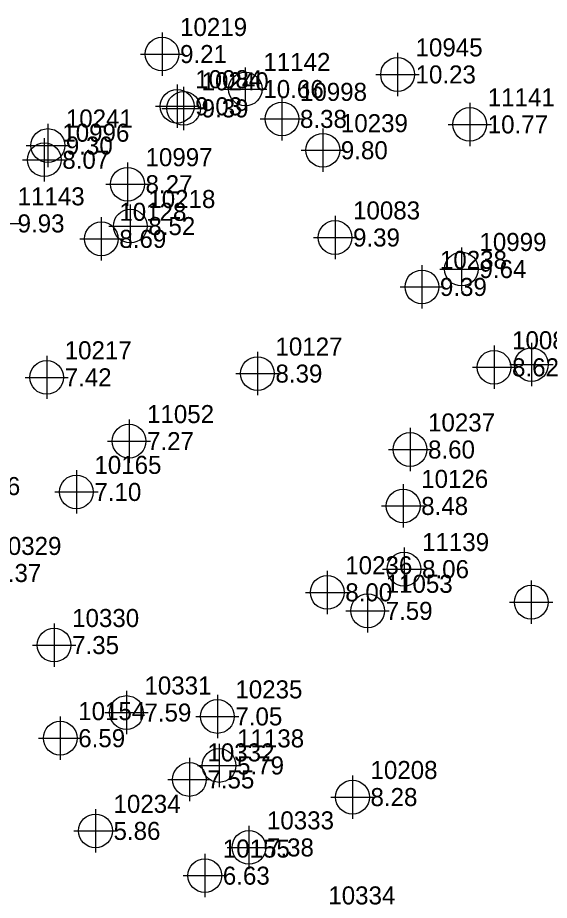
# Model space of a CAD drawing. Extents: x 2062781 to 2066835, y 358981 to 366501.
# Drawn here: x 2063923.3 to 2063997, y 362362.7 to 362485 of the extents above; entities that cross this region are included whole.
import ezdxf

# ---------------------------------------------------------------- set-up
doc = ezdxf.new("R2010")
doc.units = 0
for name, color, linetype in [('COGO Default Point Elevation', 7, 'Continuous'), ('COGO Default Point Number', 7, 'Continuous'), ('Exist DTM Regular Point Underwater CELL', 7, 'Continuous')]:
    doc.layers.add(name, color=color, linetype=linetype)

msp = doc.modelspace()

# ---------------------------------------------------------------- linework, layer by layer
at = {"layer": 'Exist DTM Regular Point Underwater CELL'}
for points in [[(2063943.31, 362482.93), (2063943.31, 362479.93)], [(2063975.97, 362480.09), (2063975.97, 362477.09)], [(2063940.31, 362479.93), (2063943.31, 362479.93)], [(2063943.31, 362479.93), (2063946.31, 362479.93)], [(2063943.31, 362479.93), (2063943.31, 362476.93)], [(2063954.86, 362478.08), (2063954.86, 362475.08)], [(2063972.97, 362477.09), (2063975.97, 362477.09)], [(2063975.97, 362477.09), (2063978.97, 362477.09)], [(2063975.97, 362477.09), (2063975.97, 362474.09)], [(2063945.41, 362475.69), (2063945.41, 362472.69)], [(2063946.3, 362475.4), (2063946.3, 362472.4)], [(2063951.86, 362475.08), (2063954.86, 362475.08)], [(2063954.86, 362475.08), (2063957.86, 362475.08)], [(2063954.86, 362475.08), (2063954.86, 362472.08)], [(2063959.94, 362473.94), (2063959.94, 362470.94)], [(2063942.41, 362472.69), (2063945.41, 362472.69)], [(2063945.41, 362472.69), (2063948.41, 362472.69)], [(2063945.41, 362472.69), (2063945.41, 362469.69)], [(2063985.98, 362473.18), (2063985.98, 362470.18)], [(2063943.3, 362472.4), (2063946.3, 362472.4)], [(2063946.3, 362472.4), (2063949.3, 362472.4)], [(2063946.3, 362472.4), (2063946.3, 362469.4)], [(2063927.47, 362470.25), (2063927.47, 362467.25)], [(2063956.94, 362470.94), (2063959.94, 362470.94)], [(2063959.94, 362470.94), (2063962.94, 362470.94)], [(2063959.94, 362470.94), (2063959.94, 362467.94)], [(2063965.61, 362469.6), (2063965.61, 362466.6)], [(2063982.98, 362470.18), (2063985.98, 362470.18)], [(2063985.98, 362470.18), (2063988.98, 362470.18)], [(2063985.98, 362470.18), (2063985.98, 362467.18)], [(2063926.98, 362468.28), (2063926.98, 362465.28)], [(2063924.47, 362467.25), (2063927.47, 362467.25)], [(2063927.47, 362467.25), (2063930.47, 362467.25)], [(2063927.47, 362467.25), (2063927.47, 362464.25)], [(2063962.61, 362466.6), (2063965.61, 362466.6)], [(2063965.61, 362466.6), (2063968.61, 362466.6)], [(2063965.61, 362466.6), (2063965.61, 362463.6)], [(2063923.98, 362465.28), (2063926.98, 362465.28)], [(2063926.98, 362465.28), (2063929.98, 362465.28)], [(2063926.98, 362465.28), (2063926.98, 362462.28)], [(2063938.52, 362464.89), (2063938.52, 362461.89)], [(2063935.52, 362461.89), (2063938.52, 362461.89)], [(2063938.52, 362461.89), (2063941.52, 362461.89)], [(2063938.52, 362461.89), (2063938.52, 362458.89)], [(2063938.91, 362459.09), (2063938.91, 362456.09)], [(2063934.89, 362457.32), (2063934.89, 362454.32)], [(2063967.3, 362457.51), (2063967.3, 362454.51)], [(2063920.78, 362456.46), (2063923.78, 362456.46)], [(2063935.91, 362456.09), (2063938.91, 362456.09)], [(2063938.91, 362456.09), (2063941.91, 362456.09)], [(2063938.91, 362456.09), (2063938.91, 362453.09)], [(2063931.89, 362454.32), (2063934.89, 362454.32)], [(2063934.89, 362454.32), (2063937.89, 362454.32)], [(2063934.89, 362454.32), (2063934.89, 362451.32)], [(2063964.3, 362454.51), (2063967.3, 362454.51)], [(2063967.3, 362454.51), (2063970.3, 362454.51)], [(2063967.3, 362454.51), (2063967.3, 362451.51)], [(2063984.83, 362453.14), (2063984.83, 362450.14)], [(2063979.35, 362450.66), (2063979.35, 362447.66)], [(2063981.83, 362450.14), (2063984.83, 362450.14)], [(2063984.83, 362450.14), (2063987.83, 362450.14)], [(2063984.83, 362450.14), (2063984.83, 362447.14)], [(2063976.35, 362447.66), (2063979.35, 362447.66)], [(2063979.35, 362447.66), (2063982.35, 362447.66)], [(2063979.35, 362447.66), (2063979.35, 362444.66)], [(2063994.54, 362439.9), (2063994.54, 362436.9)], [(2063956.54, 362438.65), (2063956.54, 362435.65)], [(2063989.35, 362439.52), (2063989.35, 362436.52)], [(2063927.31, 362438.13), (2063927.31, 362435.13)], [(2063986.35, 362436.52), (2063989.35, 362436.52)], [(2063989.35, 362436.52), (2063992.35, 362436.52)], [(2063989.35, 362436.52), (2063989.35, 362433.52)], [(2063991.54, 362436.9), (2063994.54, 362436.9)], [(2063994.54, 362436.9), (2063997.54, 362436.9)], [(2063994.54, 362436.9), (2063994.54, 362433.9)], [(2063924.31, 362435.13), (2063927.31, 362435.13)], [(2063927.31, 362435.13), (2063930.31, 362435.13)], [(2063927.31, 362435.13), (2063927.31, 362432.13)], [(2063953.54, 362435.65), (2063956.54, 362435.65)], [(2063956.54, 362435.65), (2063959.54, 362435.65)], [(2063956.54, 362435.65), (2063956.54, 362432.65)], [(2063938.73, 362429.29), (2063938.73, 362426.29)], [(2063977.7, 362428.13), (2063977.7, 362425.13)], [(2063935.73, 362426.29), (2063938.73, 362426.29)], [(2063938.73, 362426.29), (2063941.73, 362426.29)], [(2063938.73, 362426.29), (2063938.73, 362423.29)], [(2063974.7, 362425.13), (2063977.7, 362425.13)], [(2063977.7, 362425.13), (2063980.7, 362425.13)], [(2063977.7, 362425.13), (2063977.7, 362422.13)], [(2063931.43, 362422.25), (2063931.43, 362419.25)], [(2063976.75, 362420.31), (2063976.75, 362417.31)], [(2063928.43, 362419.25), (2063931.43, 362419.25)], [(2063931.43, 362419.25), (2063934.43, 362419.25)], [(2063931.43, 362419.25), (2063931.43, 362416.25)], [(2063973.75, 362417.31), (2063976.75, 362417.31)], [(2063976.75, 362417.31), (2063979.75, 362417.31)], [(2063976.75, 362417.31), (2063976.75, 362414.31)], [(2063976.87, 362411.55), (2063976.87, 362408.55)], [(2063966.22, 362408.33), (2063966.22, 362405.33)], [(2063973.87, 362408.55), (2063976.87, 362408.55)], [(2063976.87, 362408.55), (2063979.87, 362408.55)], [(2063976.87, 362408.55), (2063976.87, 362405.55)], [(2063994.51, 362406.98), (2063994.51, 362403.98)], [(2063971.82, 362405.77), (2063971.82, 362402.77)], [(2063963.22, 362405.33), (2063966.22, 362405.33)], [(2063966.22, 362405.33), (2063969.22, 362405.33)], [(2063966.22, 362405.33), (2063966.22, 362402.33)], [(2063991.51, 362403.98), (2063994.51, 362403.98)], [(2063994.51, 362403.98), (2063997.51, 362403.98)], [(2063994.51, 362403.98), (2063994.51, 362400.98)], [(2063968.82, 362402.77), (2063971.82, 362402.77)], [(2063971.82, 362402.77), (2063974.82, 362402.77)], [(2063971.82, 362402.77), (2063971.82, 362399.77)], [(2063928.34, 362401.03), (2063928.34, 362398.03)], [(2063925.34, 362398.03), (2063928.34, 362398.03)], [(2063928.34, 362398.03), (2063931.34, 362398.03)], [(2063928.34, 362398.03), (2063928.34, 362395.03)], [(2063938.37, 362391.68), (2063938.37, 362388.68)], [(2063950.98, 362391.14), (2063950.98, 362388.14)], [(2063935.37, 362388.68), (2063938.37, 362388.68)], [(2063938.37, 362388.68), (2063941.37, 362388.68)], [(2063938.37, 362388.68), (2063938.37, 362385.68)], [(2063929.19, 362388.13), (2063929.19, 362385.13)], [(2063947.98, 362388.14), (2063950.98, 362388.14)], [(2063950.98, 362388.14), (2063953.98, 362388.14)], [(2063950.98, 362388.14), (2063950.98, 362385.14)], [(2063926.19, 362385.13), (2063929.19, 362385.13)], [(2063929.19, 362385.13), (2063932.19, 362385.13)], [(2063929.19, 362385.13), (2063929.19, 362382.13)], [(2063951.22, 362384.35), (2063951.22, 362381.35)], [(2063947.1, 362382.41), (2063947.1, 362379.41)], [(2063948.22, 362381.35), (2063951.22, 362381.35)], [(2063951.22, 362381.35), (2063954.22, 362381.35)], [(2063951.22, 362381.35), (2063951.22, 362378.35)], [(2063969.72, 362379.96), (2063969.72, 362376.96)], [(2063944.1, 362379.41), (2063947.1, 362379.41)], [(2063947.1, 362379.41), (2063950.1, 362379.41)], [(2063947.1, 362379.41), (2063947.1, 362376.41)], [(2063966.72, 362376.96), (2063969.72, 362376.96)], [(2063969.72, 362376.96), (2063972.72, 362376.96)], [(2063969.72, 362376.96), (2063969.72, 362373.96)], [(2063934.08, 362375.28), (2063934.08, 362372.28)], [(2063955.36, 362372.99), (2063955.36, 362369.99)], [(2063931.08, 362372.28), (2063934.08, 362372.28)], [(2063934.08, 362372.28), (2063937.08, 362372.28)], [(2063934.08, 362372.28), (2063934.08, 362369.28)], [(2063952.36, 362369.99), (2063955.36, 362369.99)], [(2063955.36, 362369.99), (2063958.36, 362369.99)], [(2063955.36, 362369.99), (2063955.36, 362366.99)], [(2063949.24, 362369.08), (2063949.24, 362366.08)], [(2063946.24, 362366.08), (2063949.24, 362366.08)], [(2063949.24, 362366.08), (2063952.24, 362366.08)], [(2063949.24, 362366.08), (2063949.24, 362363.08)]]:
    msp.add_lwpolyline(points, dxfattribs=at)
for centre in [(2063943.31, 362479.93), (2063975.97, 362477.09), (2063954.86, 362475.08), (2063945.41, 362472.69), (2063946.3, 362472.4), (2063959.94, 362470.94), (2063985.98, 362470.18), (2063927.47, 362467.25), (2063965.61, 362466.6), (2063926.98, 362465.28), (2063938.52, 362461.89), (2063938.91, 362456.09), (2063967.3, 362454.51), (2063934.89, 362454.32), (2063984.83, 362450.14), (2063979.35, 362447.66), (2063989.35, 362436.52), (2063994.54, 362436.9), (2063927.31, 362435.13), (2063956.54, 362435.65), (2063938.73, 362426.29), (2063977.7, 362425.13), (2063931.43, 362419.25), (2063976.75, 362417.31), (2063976.87, 362408.55), (2063966.22, 362405.33), (2063994.51, 362403.98), (2063971.82, 362402.77), (2063928.34, 362398.03), (2063938.37, 362388.68), (2063950.98, 362388.14), (2063929.19, 362385.13), (2063951.22, 362381.35), (2063947.1, 362379.41), (2063969.72, 362376.96), (2063934.08, 362372.28), (2063955.36, 362369.99), (2063949.24, 362366.08)]:
    msp.add_circle(centre, 2.34, dxfattribs=at)

# ---------------------------------------------------------------- texts
at = {"layer": 'COGO Default Point Elevation'}
for s, p in [('9.21', (2063945.81, 362478.68)), ('10.23', (2063978.47, 362475.85)), ('10.66', (2063957.36, 362473.83)), ('9.03', (2063947.91, 362471.44)), ('9.39', (2063948.8, 362471.15)), ('8.38', (2063962.44, 362469.69)), ('10.77', (2063988.48, 362468.93)), ('9.30', (2063929.97, 362466)), ('9.80', (2063968.11, 362465.35)), ('8.07', (2063929.48, 362464.03)), ('8.27', (2063941.02, 362460.64)), ('9.93', (2063923.28, 362455.21)), ('8.52', (2063941.41, 362454.84)), ('8.69', (2063937.39, 362453.07)), ('9.39', (2063969.8, 362453.26)), ('9.64', (2063987.33, 362448.89)), ('9.39', (2063981.85, 362446.41)), ('8.62', (2063991.85, 362435.27)), ('7.42', (2063929.81, 362433.88)), ('8.39', (2063959.04, 362434.4)), ('7.27', (2063941.23, 362425.04)), ('8.60', (2063980.2, 362423.88)), ('7.10', (2063933.93, 362418)), ('8.48', (2063979.25, 362416.06)), ('7.37', (2063920.06, 362406.77)), ('8.06', (2063979.37, 362407.3)), ('8.00', (2063968.72, 362404.09)), ('7.59', (2063974.32, 362401.52)), ('7.35', (2063930.84, 362396.78)), ('7.59', (2063940.87, 362387.43)), ('7.05', (2063953.48, 362386.89)), ('6.59', (2063931.69, 362383.88)), ('5.79', (2063953.72, 362380.1)), ('7.55', (2063949.6, 362378.16)), ('8.28', (2063972.22, 362375.72)), ('5.86', (2063936.58, 362371.03)), ('7.38', (2063957.86, 362368.74)), ('6.63', (2063951.74, 362364.83))]:
    msp.add_text(s, height=2.5, dxfattribs=at).set_placement(p)
at = {"layer": 'COGO Default Point Number'}
for s, p in [('10219', (2063945.81, 362482.43)), ('10945', (2063978.47, 362479.6)), ('11142', (2063957.36, 362477.58)), ('10084', (2063947.91, 362475.19)), ('10240', (2063948.8, 362474.9)), ('10998', (2063962.44, 362473.44)), ('11141', (2063988.48, 362472.68)), ('10241', (2063929.97, 362469.75)), ('10239', (2063968.11, 362469.1)), ('10996', (2063929.48, 362467.78)), ('10997', (2063941.02, 362464.39)), ('11143', (2063923.28, 362458.96)), ('10218', (2063941.41, 362458.59)), ('10128', (2063937.39, 362456.82)), ('10083', (2063969.8, 362457.01)), ('10999', (2063987.33, 362452.64)), ('10238', (2063981.85, 362450.16)), ('10082', (2063991.85, 362439.02)), ('10217', (2063929.81, 362437.63)), ('10127', (2063959.04, 362438.15)), ('11052', (2063941.23, 362428.79)), ('10237', (2063980.2, 362427.63)), ('10165', (2063933.93, 362421.75)), ('10216', (2063914.35, 362418.81)), ('10126', (2063979.25, 362419.81)), ('10329', (2063920.06, 362410.52)), ('11139', (2063979.37, 362411.05)), ('10236', (2063968.72, 362407.84)), ('11053', (2063974.32, 362405.27)), ('10330', (2063930.84, 362400.53)), ('10331', (2063940.87, 362391.18)), ('10235', (2063953.48, 362390.64)), ('10154', (2063931.69, 362387.63)), ('11138', (2063953.72, 362383.85)), ('10332', (2063949.6, 362381.91)), ('10208', (2063972.22, 362379.47)), ('10234', (2063936.58, 362374.78)), ('10333', (2063957.86, 362372.49)), ('10155', (2063951.74, 362368.58)), ('10334', (2063966.37, 362362.09))]:
    msp.add_text(s, height=2.5, dxfattribs=at).set_placement(p)

doc.saveas('drawing.dxf')
